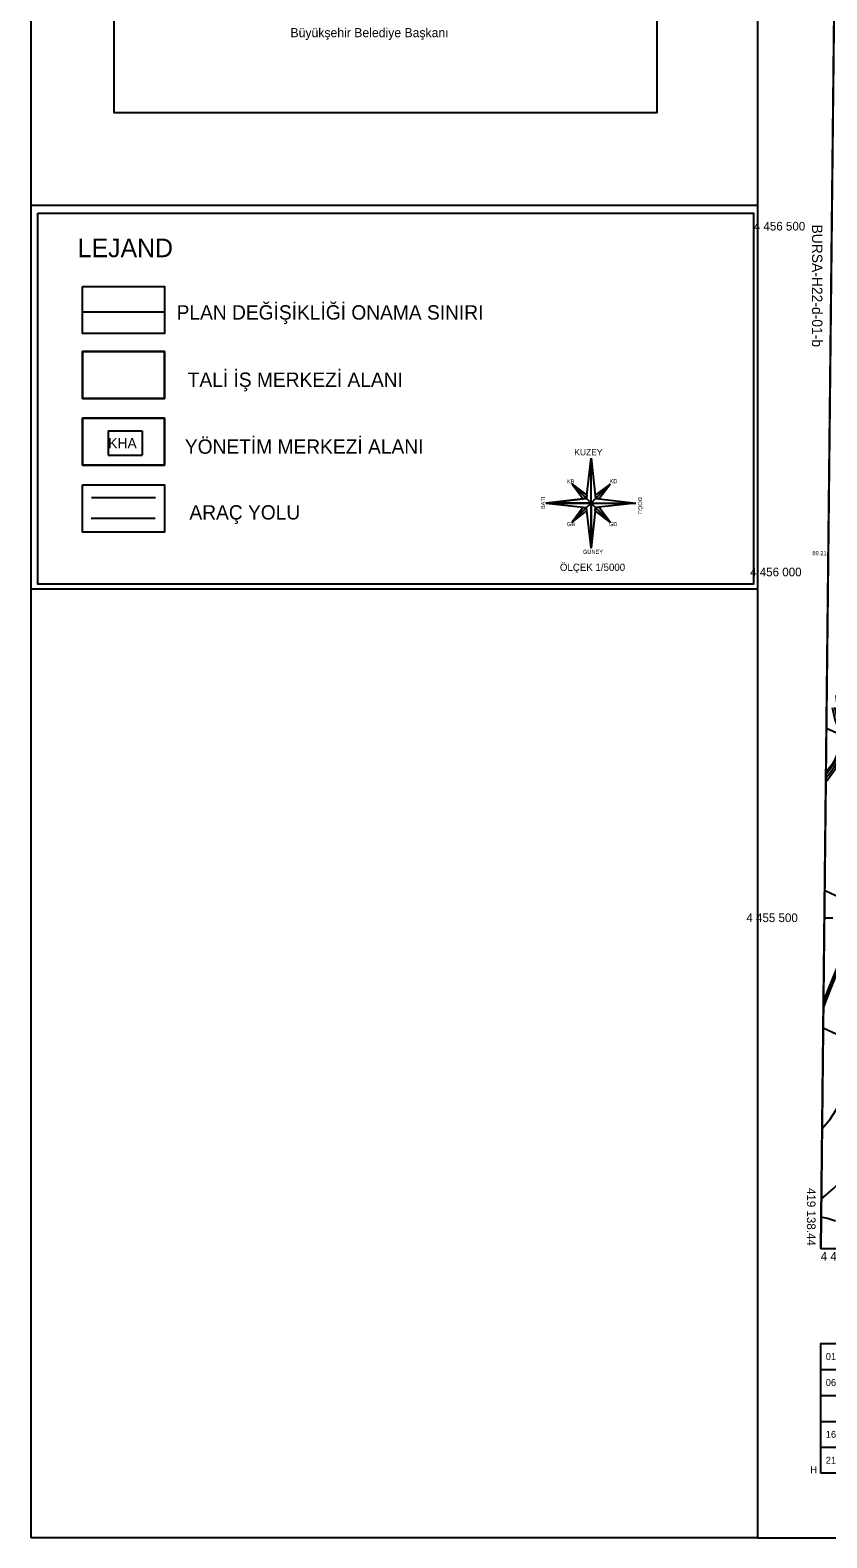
# Model space of a CAD drawing. Extents: x 417995 to 421451, y 4454518 to 4458015.
# Drawn here: x 417995 to 419147, y 4454603 to 4456784 of the extents above; entities that cross this region are included whole.
import ezdxf

# ---------------------------------------------------------------- set-up
doc = ezdxf.new("R2010")
doc.units = 0
for name, color, linetype in [('CER_KUZEY', 7, 'Continuous'), ('Default', 7, 'Continuous'), ('LJ_SEMBOL', 7, 'Continuous'), ('P_Grid', 7, 'Continuous'), ('PAFTALAMA', 7, 'Continuous'), ('PL_K_TALI_IS_MRK', 7, 'Continuous'), ('PL_K_YONETIM', 7, 'Continuous'), ('PL_KA_TARIM_ALANI', 7, 'Continuous'), ('SEMBOL_FAT', 7, 'Continuous'), ('Sinir_Duvar_tek_tarafa_ait', 7, 'Continuous'), ('Sinir_itirazli_Mulkiyet', 7, 'Continuous'), ('Sinir_Tel_bir_taraf', 7, 'Continuous'), ('TR_ORTAGELISME', 7, 'Continuous'), ('TR_TALIISMERK', 7, 'Continuous'), ('TR_YONETIMMERK', 7, 'Continuous'), ('Y_Lejant', 7, 'Continuous'), ('Y_Yol_Kotu', 7, 'Continuous'), ('Yol_Sose', 7, 'Continuous'), ('Yol_Toprak_Duz', 7, 'Continuous'), ('Yol_Toprak_Kesik', 7, 'Continuous')]:
    doc.layers.add(name, color=color, linetype=linetype)

msp = doc.modelspace()

# ---------------------------------------------------------------- linework, layer by layer
at = {"layer": 'CER_KUZEY'}
for p, q in [((418800.4, 4456111.1), (418806.4, 4456164.4)), ((418806.4, 4456099.7), (418806.4, 4456164.4)), ((418806.4, 4456164.4), (418812.3, 4456111.1)), ((418778.9, 4456127.1), (418794.9, 4456105.6)), ((418800.4, 4456111.1), (418778.9, 4456127.1)), ((418799.9, 4456106.1), (418778.9, 4456127.1)), ((418833.8, 4456127.1), (418812.3, 4456111.1)), ((418812.8, 4456106.1), (418833.8, 4456127.1)), ((418817.8, 4456105.6), (418833.8, 4456127.1)), ((418794.9, 4456105.6), (418741.6, 4456099.7)), ((418741.6, 4456099.7), (418794.9, 4456093.7)), ((418741.6, 4456099.7), (418806.4, 4456099.7)), ((418799.9, 4456106.1), (418794.9, 4456105.6)), ((418799.9, 4456106.1), (418800.4, 4456111.1)), ((418806.4, 4456099.7), (418799.9, 4456106.1)), ((418799.9, 4456093.2), (418806.4, 4456099.7)), ((418806.4, 4456099.7), (418812.8, 4456106.1)), ((418806.4, 4456099.7), (418871.1, 4456099.7)), ((418806.4, 4456034.9), (418806.4, 4456099.7)), ((418812.8, 4456093.2), (418806.4, 4456099.7)), ((418812.3, 4456111.1), (418812.8, 4456106.1)), ((418812.8, 4456106.1), (418817.8, 4456105.6)), ((418817.8, 4456105.6), (418871.1, 4456099.7)), ((418871.1, 4456099.7), (418817.8, 4456093.7)), ((418794.9, 4456093.7), (418778.9, 4456072.2)), ((418778.9, 4456072.2), (418799.9, 4456093.2)), ((418778.9, 4456072.2), (418800.4, 4456088.3)), ((418794.9, 4456093.7), (418799.9, 4456093.2)), ((418800.4, 4456088.3), (418799.9, 4456093.2)), ((418806.4, 4456034.9), (418800.4, 4456088.3)), ((418812.3, 4456088.3), (418806.4, 4456034.9)), ((418812.8, 4456093.2), (418812.3, 4456088.3)), ((418812.3, 4456088.3), (418833.8, 4456072.2)), ((418817.8, 4456093.7), (418812.8, 4456093.2)), ((418812.8, 4456093.2), (418833.8, 4456072.2)), ((418833.8, 4456072.2), (418817.8, 4456093.7))]:
    msp.add_line(p, q, dxfattribs=at)
for points in [[(418806.4, 4456164.4), (418812.3, 4456111.1), (418812.8, 4456106.1), (418806.4, 4456099.7)], [(418778.9, 4456127.1), (418800.4, 4456111.1), (418799.9, 4456106.1)], [(418833.8, 4456127.1), (418817.8, 4456105.6), (418812.8, 4456106.1)], [(418799.9, 4456106.1), (418806.4, 4456099.7), (418741.6, 4456099.7), (418794.9, 4456105.6)], [(418806.4, 4456099.7), (418806.4, 4456034.9), (418800.4, 4456088.3), (418799.9, 4456093.2)], [(418871.1, 4456099.7), (418817.8, 4456093.7), (418812.8, 4456093.2), (418806.4, 4456099.7)], [(418799.9, 4456093.2), (418778.9, 4456072.2), (418794.9, 4456093.7)], [(418812.8, 4456093.2), (418833.8, 4456072.2), (418812.3, 4456088.3)]]:
    msp.add_lwpolyline(points, close=True, dxfattribs=at)
at = {"layer": 'Default'}
for p, q in [((417996.8, 4454603.4), (417996.8, 4458015.3)), ((417996.8, 4456530.3), (419046.8, 4456530.3)), ((418071.5, 4456376.2), (418188.4, 4456376.2)), ((417995.4, 4455975.5), (419045.4, 4455975.5)), ((419046.8, 4454603.4), (417996.8, 4454603.4))]:
    msp.add_line(p, q, dxfattribs=at)
for points in [[(421450.7, 4458015.3), (419046.8, 4458015.3), (419046.8, 4454603.4), (421450.7, 4454603.4)], [(418117, 4457214.9), (418901.6, 4457214.9), (418901.6, 4456663.9), (418117, 4456663.9)], [(418006.3, 4456519), (419041.3, 4456519), (419041.3, 4455982.3), (418006.3, 4455982.3)], [(418071.2, 4456412.9), (418189.8, 4456412.9), (418189.8, 4456344.8), (418071.2, 4456344.8)], [(418071.2, 4456318.9), (418189.8, 4456318.9), (418189.8, 4456250.8), (418071.2, 4456250.8)], [(418071.2, 4456222.5), (418189.8, 4456222.5), (418189.8, 4456154.4), (418071.2, 4456154.4)], [(418071.2, 4456125.9), (418189.8, 4456125.9), (418189.8, 4456057.8), (418071.2, 4456057.8)]]:
    msp.add_lwpolyline(points, close=True, dxfattribs=at)
at = {"layer": 'P_Grid'}
msp.add_line((419143.6, 4455500), (419156.1, 4455500), dxfattribs=at)
at = {"layer": 'PAFTALAMA'}
for p, q in [((419168.2, 4457798), (419138.4, 4455021.9)), ((419143.6, 4455500), (419156.1, 4455500)), ((419138.4, 4455021.9), (421266.4, 4454999.4))]:
    msp.add_line(p, q, dxfattribs=at)
at = {"layer": 'PL_K_TALI_IS_MRK'}
msp.add_lwpolyline([(418071.2, 4456250.8), (418189.8, 4456250.8), (418189.8, 4456318.9), (418071.2, 4456318.9), (418071.2, 4456250.8)], dxfattribs=at)
at = {"layer": 'PL_K_YONETIM'}
msp.add_lwpolyline([(418071.2, 4456154.4), (418189.8, 4456154.4), (418189.8, 4456222.5), (418071.2, 4456222.5), (418071.2, 4456154.4)], dxfattribs=at)
at = {"layer": 'PL_KA_TARIM_ALANI'}
for p, q in [((419159.2, 4456956.6), (419138.4, 4455021.9)), ((419138.4, 4455021.9), (419792.5, 4455015))]:
    msp.add_line(p, q, dxfattribs=at)
msp.add_lwpolyline([(419792.5, 4455015), (419138.4, 4455021.9)], dxfattribs=at)
at = {"layer": 'SEMBOL_FAT'}
for p, q in [((418108.1, 4456204), (418108.1, 4456169)), ((418108.1, 4456204), (418157.5, 4456204)), ((418157.5, 4456204), (418157.5, 4456169)), ((418108.1, 4456169), (418157.5, 4456169))]:
    msp.add_line(p, q, dxfattribs=at)
at = {"layer": 'Sinir_Duvar_tek_tarafa_ait'}
msp.add_lwpolyline([(419166.1, 4455765), (419166, 4455752.2), (419164.9, 4455745.4), (419164.1, 4455742), (419159.4, 4455730), (419154.6, 4455721.1), (419145.8, 4455710.3)], dxfattribs=at)
at = {"layer": 'Sinir_itirazli_Mulkiyet'}
for points in [[(419166.1, 4455765), (419146.5, 4455773.6)], [(419145.9, 4455714.7), (419148.2, 4455713.3)], [(419144, 4455539.8), (419153.9, 4455535), (419181.8, 4455522.6)], [(419141.9, 4455340.7), (419167.7, 4455328.8), (419179.7, 4455323.4)], [(419159.9, 4455061.2), (419148, 4455065), (419140.7, 4455066.7), (419138.9, 4455066.7)]]:
    msp.add_lwpolyline(points, dxfattribs=at)
at = {"layer": 'Sinir_Tel_bir_taraf'}
for points in [[(419145.7, 4455696.7), (419148.2, 4455699.5), (419164.4, 4455722.3), (419173, 4455745.5), (419173.9, 4455761.6), (419171.4, 4455773.5), (419163.6, 4455799.4), (419160.6, 4455821.3)], [(419140.3, 4455195.3), (419151.9, 4455208.6), (419159.9, 4455220.8), (419178.9, 4455254.4)], [(419139.2, 4455093), (419156.7, 4455108.7), (419166, 4455118.1)]]:
    msp.add_lwpolyline(points, dxfattribs=at)
at = {"layer": 'TR_ORTAGELISME'}
for p, q in [((418084.1, 4456107.8), (418176.8, 4456107.8)), ((418083.5, 4456077.7), (418176.3, 4456077.7))]:
    msp.add_line(p, q, dxfattribs=at)
at = {"layer": 'TR_TALIISMERK'}
for points in [[(418071.2, 4456318.9), (418071.2, 4456250.8), (418189.8, 4456250.8)], [(418189.8, 4456250.8), (418189.8, 4456318.9), (418071.2, 4456318.9)]]:
    msp.add_lwpolyline(points, dxfattribs=at)
at = {"layer": 'TR_YONETIMMERK'}
for p, q in [((418189.8, 4456222.5), (418071.2, 4456222.5)), ((418071.2, 4456222.5), (418071.2, 4456154.4))]:
    msp.add_line(p, q, dxfattribs=at)
msp.add_lwpolyline([(418071.2, 4456154.4), (418189.8, 4456154.4), (418189.8, 4456222.5)], dxfattribs=at)
at = {"layer": 'Y_Lejant'}
for p, q in [((419138.4, 4454846.9), (419288.4, 4454846.9)), ((419138.4, 4454809.4), (419288.4, 4454809.4)), ((419138.4, 4454771.9), (419288.4, 4454771.9)), ((419138.4, 4454734.4), (419288.4, 4454734.4))]:
    msp.add_line(p, q, dxfattribs=at)
for points in [[(419168.2, 4457798), (421295.4, 4457775.5), (421266.4, 4454999.4), (419138.4, 4455021.9)], [(419138.4, 4454696.9), (419138.4, 4454884.4), (419288.4, 4454884.4), (419288.4, 4454696.9)]]:
    msp.add_lwpolyline(points, close=True, dxfattribs=at)
at = {"layer": 'Yol_Sose'}
for points in [[(419158.5, 4455804.4), (419162, 4455787.5), (419168.8, 4455769.1), (419170.8, 4455762.6), (419171, 4455759.1), (419170.1, 4455746.4), (419163.7, 4455728.4), (419158.1, 4455718.2), (419151.3, 4455708.5), (419145.7, 4455701.7)], [(419155.1, 4455803.9), (419158.9, 4455786.6), (419165.8, 4455768.1), (419167.7, 4455762), (419167.8, 4455759.1), (419166.9, 4455747.1), (419160.7, 4455729.7), (419155.4, 4455719.9), (419148.7, 4455710.5), (419145.8, 4455706.9)]]:
    msp.add_lwpolyline(points, dxfattribs=at)
at = {"layer": 'Yol_Toprak_Duz'}
msp.add_lwpolyline([(419142.2, 4455369.9), (419146, 4455379.8), (419151.8, 4455394.7), (419160.2, 4455415), (419172.3, 4455443.3), (419181.1, 4455464.7), (419181.2, 4455465)], dxfattribs=at)
at = {"layer": 'Yol_Toprak_Kesik'}
msp.add_lwpolyline([(419142.3, 4455378.4), (419143.2, 4455380.8), (419149, 4455395.8), (419157.4, 4455416.2), (419169.6, 4455444.4), (419178.3, 4455465.8), (419181.3, 4455473.2)], dxfattribs=at)

# ---------------------------------------------------------------- texts
at = {"layer": 'CER_KUZEY'}
for s, height, p in [('KUZEY', 9.13, (418782.1, 4456168.7)), ('KB', 5.95, (418771.3, 4456127.9)), ('KD', 5.95, (418833, 4456128.4)), ('GB', 5.95, (418771.3, 4456066.3)), ('GD', 5.95, (418832.1, 4456066.3)), ('GÜNEY', 5.95, (418794.5, 4456026.2))]:
    msp.add_text(s, height=height, dxfattribs=at).set_placement(p)
for s, rotation, p in [('BATI', 90, (418739.7, 4456090.8)), ('DOĞU', 270, (418874.2, 4456108.2))]:
    msp.add_text(s, height=5.95, rotation=rotation, dxfattribs=at).set_placement(p)
at = {"layer": 'Default'}
for s, height, p in [('Büyükşehir Belediye Başkanı', 13.2, (418371.8, 4456773.3)), ('LEJAND', 26.84, (418064.3, 4456455.2)), ('PLAN DEĞİŞİKLİĞİ ONAMA SINIRI', 20.724, (418207.2, 4456365)), ('TALİ İŞ MERKEZİ ALANI', 20.724, (418223.2, 4456267.7)), ('YÖNETİM MERKEZİ ALANI', 20.724, (418219.1, 4456171)), ('ARAÇ YOLU', 20.72, (418225.7, 4456075.9))]:
    msp.add_text(s, height=height, dxfattribs=at).set_placement(p)
at = {"layer": 'LJ_SEMBOL'}
msp.add_text('ÖLÇEK 1/5000', height=10.48, dxfattribs=at).set_placement((418761.3, 4456001.6))
at = {"layer": 'P_Grid'}
for s, p in [('4 456 500', (419041.6, 4456493.8)), ('4 456 000', (419036.3, 4455993.8)), ('4 455 500', (419030.9, 4455493.8)), ('4 455 021.89', (419138.4, 4455004.4))]:
    msp.add_text(s, height=12.5, dxfattribs=at).set_placement(p)
msp.add_text('419 138.44', height=12.5, rotation=270, dxfattribs=at).set_placement((419118.4, 4455109.3))
at = {"layer": 'SEMBOL_FAT'}
msp.add_text('KHA', height=15, dxfattribs=at).set_placement((418108.3, 4456178.7))
at = {"layer": 'Y_Lejant'}
msp.add_text('BURSA-H22-d-01-b', height=15, rotation=270, dxfattribs=at).set_placement((419125.8, 4456502.5))
for s, p in [('01', (419145.7, 4454860.6)), ('06', (419145.7, 4454823.1)), ('16', (419145.7, 4454748.1)), ('H', (419123.4, 4454696.9)), ('21', (419145.7, 4454710.6))]:
    msp.add_text(s, height=10, dxfattribs=at).set_placement(p)
at = {"layer": 'Y_Yol_Kotu'}
msp.add_text('89.21', height=6, dxfattribs=at).set_placement((419126.2, 4456024.2))

doc.saveas('drawing.dxf')
